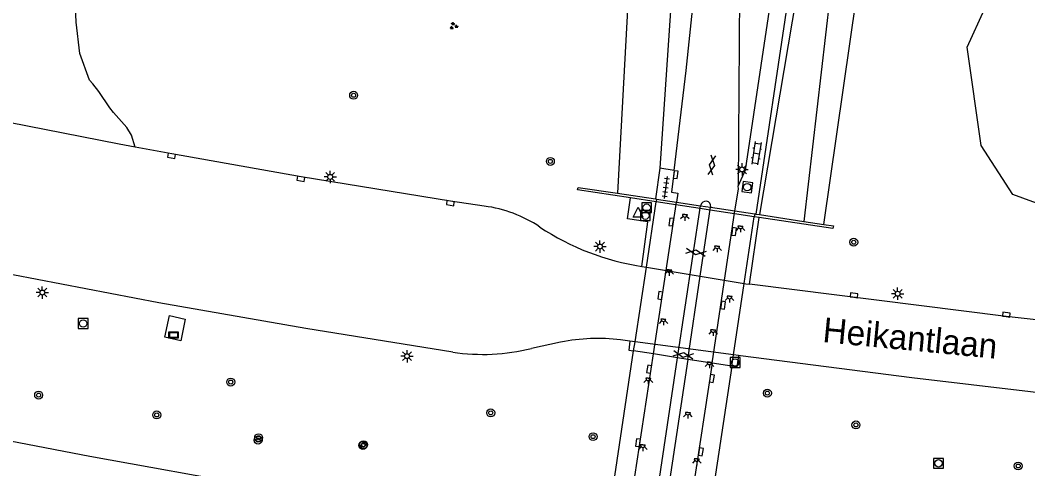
# Model space of a CAD drawing. Extents: x 132999 to 136000, y 398499 to 400501.
# Drawn here: x 133893.7 to 133995.4, y 399202.1 to 399247.4 of the extents above; entities that cross this region are included whole.
import ezdxf

# ---------------------------------------------------------------- set-up
doc = ezdxf.new("R2010")
doc.units = 0
for name, color, linetype in [('gg-anno-openbare ruimte label', 7, 'Continuous'), ('gg-knt-BGT kruinlijn', 7, 'Continuous'), ('gg-knt-bovenkant onderkant talud', 7, 'Continuous'), ('gg-knt-verharding', 7, 'Continuous'), ('gg-knt-verharding niveau 01', 7, 'Continuous'), ('gg-knt-verharding nz', 7, 'Continuous'), ('gg-kwrk-kunstwerk', 7, 'Continuous'), ('gg-kwrk-kunstwerk niveau 01', 7, 'Continuous'), ('gt-grn-groengrens', 7, 'Continuous'), ('gt-symb-boom', 7, 'Continuous'), ('gt-symb-gesloten verharding', 7, 'Continuous'), ('gt-symb-groenvak', 7, 'Continuous'), ('gt-symb-klinker verharding', 7, 'Continuous'), ('gt-symb-kolk', 7, 'Continuous'), ('gt-symb-lichtmast', 7, 'Continuous'), ('gt-symb-lichtpunt', 7, 'Continuous'), ('gt-symb-reclamebord', 7, 'Continuous'), ('gt-symb-rioolschacht', 7, 'Continuous'), ('gt-symb-tegel verharding', 7, 'Continuous'), ('gt-symb-waterafsluiter', 7, 'Continuous')]:
    doc.layers.add(name, color=color, linetype=linetype)

# ---------------------------------------------------------------- blocks, each defined once
blk = doc.blocks.new('gt0-BOOM')
at = {"layer": 'gt-symb-boom'}
for radius in [0.4, 0.2]:
    blk.add_circle((0, 0), radius, dxfattribs=at)
blk = doc.blocks.new('gt0-RS')
at = {"layer": 'gt-symb-rioolschacht'}
blk.add_lwpolyline([(-0.5, -0.5), (0.5, -0.5), (0.5, 0.5), (-0.5, 0.5)], close=True, dxfattribs=at)
blk.add_circle((0, 0), 0.375, dxfattribs=at)
blk = doc.blocks.new('gt0-KOLK')
at = {"layer": 'gt-symb-kolk'}
blk.add_lwpolyline([(0, 0), (0.37, 0), (0.37, 0.4), (-0.38, 0.4), (-0.38, 0), (0, 0)], dxfattribs=at)
blk = doc.blocks.new('gt0-LPUNT')
at = {"layer": 'gt-symb-lichtpunt'}
for p, q in [((0, 0), (-0.25, 0)), ((0, 0), (0.25, 0)), ((-0.18, -0.18), (-0.44, -0.44)), ((0, -0.25), (0, -0.62)), ((0.44, -0.44), (0.18, -0.18))]:
    blk.add_line(p, q, dxfattribs=at)
blk.add_arc((0, 0), 0.25, 180, 0, dxfattribs=at)
blk = doc.blocks.new('gt0-GRVAK')
at = {"layer": 'gt-symb-groenvak'}
for p, q in [((-0.11, 0.19), (-0.23, 0.24)), ((-0.18, 0.15), (0.09, 0.15)), ((-0.09, 0.21), (-0.16, 0.32)), ((-0.05, 0.21), (-0.05, 0.39)), ((0, 0.21), (0.06, 0.32)), ((0.01, 0.19), (0.13, 0.24)), ((0.26, -0.05), (0.2, 0.06)), ((0.3, -0.05), (0.3, 0.13)), ((0.35, -0.05), (0.41, 0.06)), ((-0.24, -0.23), (-0.36, -0.18)), ((-0.32, -0.26), (-0.05, -0.26)), ((-0.23, -0.21), (-0.29, -0.09)), ((-0.18, -0.2), (-0.18, -0.02)), ((-0.14, -0.21), (-0.07, -0.09)), ((-0.12, -0.23), (0, -0.18)), ((0.24, -0.07), (0.12, -0.02)), ((0.17, -0.11), (0.44, -0.11)), ((0.37, -0.07), (0.49, -0.02))]:
    blk.add_line(p, q, dxfattribs=at)
blk = doc.blocks.new('gt0-LMAST')
at = {"layer": 'gt-symb-lichtmast'}
for p, q in [((-0.18, 0.17), (-0.45, 0.44)), ((-0.01, 0.25), (-0.01, 0.62)), ((0.17, 0.17), (0.44, 0.44)), ((-0.26, 0), (-0.63, 0)), ((-0.18, -0.18), (-0.45, -0.45)), ((-0.01, -0.25), (-0.01, -0.63)), ((0.44, -0.45), (0.17, -0.18)), ((0.24, 0), (0.62, 0))]:
    blk.add_line(p, q, dxfattribs=at)
blk.add_circle((-0.01, 0), 0.25, dxfattribs=at)
blk = doc.blocks.new('gt0-TEG1')
at = {"layer": 'gt-symb-tegel verharding'}
for p, q in [((-1.12, 0), (1.12, 0)), ((-0.9, -0.25), (-0.9, 0.25)), ((-0.45, -0.25), (-0.45, 0.25)), ((0, -0.25), (0, 0.25)), ((0.45, -0.25), (0.45, 0.25)), ((0.9, -0.25), (0.9, 0.25))]:
    blk.add_line(p, q, dxfattribs=at)
blk = doc.blocks.new('gt0-GESVH1')
at = {"layer": 'gt-symb-gesloten verharding'}
for p, q in [((-0.99, -0.26), (0.01, 0.24)), ((0.01, -0.26), (-0.99, 0.24)), ((0.01, 0.24), (1.01, -0.26)), ((1.01, 0.24), (0.01, -0.26))]:
    blk.add_line(p, q, dxfattribs=at)
blk = doc.blocks.new('gt0-KL1')
at = {"layer": 'gt-symb-klinker verharding'}
for p, q in [((-1.15, 0.3), (1.15, 0.3)), ((-1, -0.3), (-1, 0.3)), ((-0.5, 0.3), (-0.5, 0.45)), ((0, -0.3), (0, 0.3)), ((0.5, 0.3), (0.5, 0.45)), ((1, -0.3), (1, 0.3)), ((-1.15, -0.3), (1.15, -0.3)), ((-0.5, -0.45), (-0.5, -0.3)), ((0.5, -0.45), (0.5, -0.3))]:
    blk.add_line(p, q, dxfattribs=at)
blk = doc.blocks.new('gt0-WAFSL')
at = {"layer": 'gt-symb-waterafsluiter'}
for p, q in [((-0.5, -0.33), (0, 0.67)), ((0, 0.67), (0.5, -0.33)), ((0.5, -0.33), (-0.5, -0.33))]:
    blk.add_line(p, q, dxfattribs=at)
blk = doc.blocks.new('gt0-RBORD')
at = {"layer": 'gt-symb-reclamebord'}
blk.add_lwpolyline([(-0.5, 0.29), (-0.5, -0.29), (0.5, -0.29), (0.5, 0.29), (-0.5, 0.29)], dxfattribs=at)
blk.add_lwpolyline([(-0.42, -0.21), (0.42, -0.21), (0.42, 0.21), (-0.42, 0.21)], close=True, dxfattribs=at)

msp = doc.modelspace()

# ---------------------------------------------------------------- linework, layer by layer
at = {"layer": 'gg-knt-BGT kruinlijn'}
msp.add_line((133974.8, 399226.76), (133980.72, 399267.67), dxfattribs=at)
at = {"layer": 'gg-knt-bovenkant onderkant talud'}
msp.add_line((133975.3, 399268.97), (133968.3, 399227.74), dxfattribs=at)
at = {"layer": 'gg-knt-verharding'}
for p, q in [((133974.14, 399269.22), (133967.96, 399227.79)), ((133958.24, 399232.42), (133957.81, 399229.32)), ((133959.71, 399232.2), (133958.24, 399232.42)), ((133962.38, 399228.68), (133962.37, 399228.63)), ((133963.38, 399228.48), (133963.39, 399228.51)), ((133956.43, 399222.52), (133957.05, 399227)), ((133967.29, 399220.72), (133968.29, 399227.45)), ((133948.24, 399214.87), (133945.29, 399214.24)), ((133955.23, 399214.99), (133954.28, 399215.11)), ((133955.75, 399214.92), (133955.23, 399214.99)), ((133966.19, 399213.53), (133965.68, 399213.6))]:
    msp.add_line(p, q, dxfattribs=at)
for points in [[(133959.71, 399232.2), (133960.92, 399242.28), (133961.71, 399250.01), (133962.11, 399254.11), (133963.05, 399264.49), (133964.25, 399274.44), (133964.88, 399278.68)], [(133968.09, 399270.51), (133966.84, 399259.11), (133966.31, 399250.04), (133966.17, 399230.63)], [(133972.46, 399269.57), (133966.88, 399232.21), (133966.17, 399230.63)], [(133905.29, 399234.54), (133903.67, 399234.84), (133888.74, 399237.78), (133887.52, 399238.08)], [(133940.53, 399228.59), (133937.13, 399229.09), (133922.04, 399231.54), (133908.98, 399233.86), (133905.29, 399234.54)], [(133959.71, 399232.2), (133959.43, 399229.99), (133960.07, 399229.89), (133959.92, 399229)], [(133965.84, 399228.11), (133966.19, 399230.32), (133966.17, 399230.63)], [(133957.05, 399227), (133954.98, 399227.33), (133955.29, 399229.42)], [(133937.34, 399213.87), (133922.52, 399216.25), (133907.69, 399218.84), (133892.93, 399221.65), (133889.56, 399222.31)], [(134133.4, 399207.43), (134132.15, 399207.49), (134117.72, 399207.93), (134102.27, 399208.57), (134087.81, 399209.3), (134071.39, 399210.37), (134054.91, 399211.56), (134039.49, 399212.86), (134024.05, 399214.2), (134008.62, 399215.75), (133993.22, 399217.45), (133967.29, 399220.72)], [(133909.88, 399215.01), (133908.28, 399215.37), (133908.74, 399217.55), (133910.34, 399217.2), (133909.88, 399215.01)], [(133955.23, 399214.99), (133955.13, 399214.08), (133955.61, 399214)], [(133966.19, 399213.53), (133966.02, 399212.36), (133965.51, 399212.44)], [(134126.35, 399200.36), (134110.02, 399200.99), (134092.15, 399201.85), (134074.24, 399202.86), (134056.04, 399204.19), (134037.81, 399205.67), (134019.9, 399207.34), (134001.66, 399209.17), (133983.68, 399211.29), (133966.4, 399213.51), (133966.19, 399213.53)], [(133952.25, 399195.37), (133952.16, 399195.39), (133952.11, 399195.17), (133934.3, 399197.71), (133917.49, 399200.31), (133900.71, 399203.35), (133886.34, 399206.11)]]:
    msp.add_lwpolyline(points, dxfattribs=at)
for centre, radius, start, end in [((133962.88, 399228.58), 0.512, 352.4693, 168.9742), ((133938.95, 399215.83), 12.86, 56.0005, 82.93), ((133960.37, 399248.01), 25.8, 236.5253, 261.2072), ((133952.03, 399196.26), 18.99, 83.1688, 101.5085), ((133940.39, 399233.85), 20.21, 261.3282, 284.0326)]:
    msp.add_arc(centre, radius, start, end, dxfattribs=at)
at = {"layer": 'gg-knt-verharding niveau 01'}
for p, q in [((133956.89, 399222.44), (133962.33, 399221.53)), ((133962.33, 399221.53), (133966.77, 399220.8)), ((133965.68, 399213.6), (133955.75, 399214.92)), ((133957.61, 399213.69), (133955.61, 399214)), ((133960.05, 399213.3), (133957.61, 399213.69)), ((133961.07, 399213.14), (133960.05, 399213.3)), ((133963.52, 399212.76), (133961.07, 399213.14)), ((133965.51, 399212.44), (133963.52, 399212.76))]:
    msp.add_line(p, q, dxfattribs=at)
at = {"layer": 'gg-knt-verharding nz'}
for p, q in [((133957.61, 399213.69), (133959.92, 399229)), ((133960.05, 399213.3), (133962.37, 399228.63)), ((133962.33, 399221.53), (133963.38, 399228.48)), ((133963.52, 399212.76), (133965.84, 399228.11)), ((133956.43, 399222.52), (133956.89, 399222.44)), ((133961.07, 399213.14), (133962.33, 399221.53)), ((133954.85, 399195.5), (133957.61, 399213.69)), ((133957.31, 399195.15), (133960.05, 399213.3)), ((133961.07, 399213.14), (133958.33, 399195.01)), ((133963.52, 399212.76), (133960.78, 399194.67))]:
    msp.add_line(p, q, dxfattribs=at)
msp.add_lwpolyline([(133966.77, 399220.8), (133966.94, 399220.77), (133967.29, 399220.72)], dxfattribs=at)
at = {"layer": 'gg-kwrk-kunstwerk'}
for p, q in [((133953.98, 399229.89), (133957.81, 399229.32)), ((133957.89, 399229.03), (133955.29, 399229.42)), ((133957.81, 399229.32), (133957.93, 399229.3)), ((133967.83, 399227.81), (133967.96, 399227.79)), ((133967.96, 399227.79), (133968.3, 399227.74)), ((133968.3, 399227.74), (133972.8, 399227.06)), ((133968.29, 399227.45), (133967.79, 399227.53)), ((133972.8, 399227.06), (133974.8, 399226.76))]:
    msp.add_line(p, q, dxfattribs=at)
for points in [[(133955.29, 399229.42), (133949.95, 399230.23), (133950.01, 399230.49), (133953.98, 399229.89)], [(133974.8, 399226.76), (133975.79, 399226.61), (133975.71, 399226.33), (133968.29, 399227.45)]]:
    msp.add_lwpolyline(points, dxfattribs=at)
at = {"layer": 'gg-kwrk-kunstwerk niveau 01'}
for p, q in [((133956.89, 399222.44), (133957.89, 399229.03)), ((133957.93, 399229.3), (133957.89, 399229.03)), ((133959.88, 399228.73), (133957.89, 399229.03)), ((133957.93, 399229.3), (133959.92, 399229)), ((133962.33, 399228.36), (133959.88, 399228.73)), ((133959.92, 399229), (133962.37, 399228.63)), ((133963.34, 399228.2), (133962.33, 399228.36)), ((133962.37, 399228.63), (133963.38, 399228.48)), ((133965.8, 399227.83), (133963.34, 399228.2)), ((133963.38, 399228.48), (133965.84, 399228.11)), ((133967.79, 399227.53), (133965.8, 399227.83)), ((133965.84, 399228.11), (133967.83, 399227.81)), ((133967.83, 399227.81), (133967.79, 399227.53)), ((133966.77, 399220.8), (133967.79, 399227.53)), ((133955.75, 399214.92), (133956.89, 399222.44)), ((133965.68, 399213.6), (133966.77, 399220.8)), ((133955.61, 399214), (133955.75, 399214.92)), ((133952.86, 399195.78), (133955.61, 399214)), ((133965.51, 399212.44), (133965.68, 399213.6)), ((133965.51, 399212.44), (133962.78, 399194.39))]:
    msp.add_line(p, q, dxfattribs=at)
at = {"layer": 'gt-grn-groengrens'}
for p, q in [((133977.56, 399268.27), (133972.8, 399227.06)), ((133955.57, 399258.73), (133953.98, 399229.89))]:
    msp.add_line(p, q, dxfattribs=at)
for points in [[(133924.78, 399293.93), (133960.08, 399280.43), (133961.35, 399278.11), (133958.24, 399232.42)], [(134115.87, 399224.08), (134107.72, 399225.86), (134097.08, 399230.82), (134086.8, 399230.82), (134080.06, 399229.76), (134073.32, 399225.15), (134068.36, 399221.96), (134058.79, 399221.96), (134054.53, 399223.37), (134051.34, 399226.92), (134049.57, 399229.4), (134043.54, 399230.82), (134034.68, 399229.4), (134024.75, 399227.98), (134014.11, 399226.92), (134001.7, 399226.92), (133993.9, 399229.76), (133990.71, 399234.72), (133989.29, 399244.65), (133991.07, 399248.55), (133996.74, 399252.45), (134001.7, 399257.77), (134004.65, 399261.89)], [(133905.29, 399234.54), (133904.92, 399235.75), (133904.45, 399236.53), (133903.1, 399238.04), (133902.74, 399238.5), (133901.62, 399240.16), (133901.02, 399240.94), (133900.66, 399241.32), (133899.71, 399244.01), (133899.32, 399247.15), (133899.18, 399250.34)]]:
    msp.add_lwpolyline(points, dxfattribs=at)

# ---------------------------------------------------------------- block references
at = {"layer": 'gt-symb-boom'}
for p in [(133927.34, 399239.78), (133947.2, 399233.11), (133977.83, 399224.96), (133914.93, 399210.85), (133895.54, 399209.53), (133969.11, 399209.73), (133907.46, 399207.53), (133941.18, 399207.74), (133978.05, 399206.52), (133917.69, 399204.99), (133917.75, 399205.23), (133951.51, 399205.34), (133928.28, 399204.46), (133928.34, 399204.52), (133994.43, 399202.38)]:
    msp.add_blockref('gt0-BOOM', p, dxfattribs=at)
at = {"layer": 'gt-symb-gesloten verharding'}
for p, rotation in [((133963.52, 399232.74), -98.85942931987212), ((133961.88, 399223.95), -8.576132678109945), ((133960.62, 399213.6), -8.567589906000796)]:
    msp.add_blockref('gt0-GESVH1', p, dxfattribs=dict(at, rotation=rotation))
at = {"layer": 'gt-symb-groenvak'}
msp.add_blockref('gt0-GRVAK', (133937.43, 399246.77), dxfattribs=at)
at = {"layer": 'gt-symb-klinker verharding', "rotation": -98.85942931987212}
msp.add_blockref('gt0-KL1', (133968, 399233.93), dxfattribs=at)
at = {"layer": 'gt-symb-kolk'}
for p, rotation in [((133908.98, 399233.86), 169.64606927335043), ((133959.66, 399231.79), -97.03892960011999), ((133922.04, 399231.54), 169.8929185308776), ((133937.13, 399229.09), 170.78445211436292), ((133959.6, 399226.97), 81.37577126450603), ((133965.54, 399226.05), -98.62422873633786), ((133958.49, 399219.56), 81.37577126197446), ((133977.84, 399219.4), -7.209093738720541), ((133964.43, 399218.64), -98.6242287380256), ((133993.22, 399217.45), -6.323260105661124), ((133957.37, 399212.12), 81.37577126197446), ((133963.31, 399211.24), -98.62422873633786), ((133956.25, 399204.71), 81.37577126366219), ((133962.2, 399203.83), -98.62422873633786)]:
    msp.add_blockref('gt0-KOLK', p, dxfattribs=dict(at, rotation=rotation))
at = {"layer": 'gt-symb-lichtmast'}
for p in [(133966.56, 399232.3), (133924.98, 399231.55), (133952.22, 399224.52), (133895.92, 399219.88), (133982.27, 399219.76), (133932.74, 399213.46)]:
    msp.add_blockref('gt0-LMAST', p, dxfattribs=at)
at = {"layer": 'gt-symb-lichtpunt'}
for p in [(133960.78, 399227.74), (133966.39, 399226.58), (133964.03, 399224.57), (133959.2, 399222.18), (133965.29, 399219.51), (133958.61, 399217.21), (133963.63, 399216.12), (133963.27, 399212.86), (133957.09, 399211.25), (133961.09, 399207.79), (133956.53, 399204.5), (133961.98, 399203.1)]:
    msp.add_blockref('gt0-LPUNT', p, dxfattribs=at)
at = {"layer": 'gt-symb-reclamebord'}
msp.add_blockref('gt0-RBORD', (133909.16, 399215.6), dxfattribs=at)
at = {"layer": 'gt-symb-rioolschacht', "rotation": 172.4576138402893}
msp.add_blockref('gt0-RS', (133967.08, 399230.51), dxfattribs=at)
at = {"layer": 'gt-symb-rioolschacht'}
for p in [(133956.92, 399228.44), (133956.79, 399227.64), (133900.03, 399216.76), (133965.87, 399212.82), (133986.39, 399202.65)]:
    msp.add_blockref('gt0-RS', p, dxfattribs=at)
at = {"layer": 'gt-symb-tegel verharding', "rotation": -97.46597406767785}
msp.add_blockref('gt0-TEG1', (133958.85, 399230.49), dxfattribs=at)
at = {"layer": 'gt-symb-waterafsluiter'}
msp.add_blockref('gt0-WAFSL', (133956.05, 399227.82), dxfattribs=at)

# ---------------------------------------------------------------- texts
at = {"layer": 'gg-anno-openbare ruimte label'}
msp.add_text('Heikantlaan', height=2.5, rotation=354.5, dxfattribs=at).set_placement((133974.62, 399214.89))

doc.saveas('drawing.dxf')
